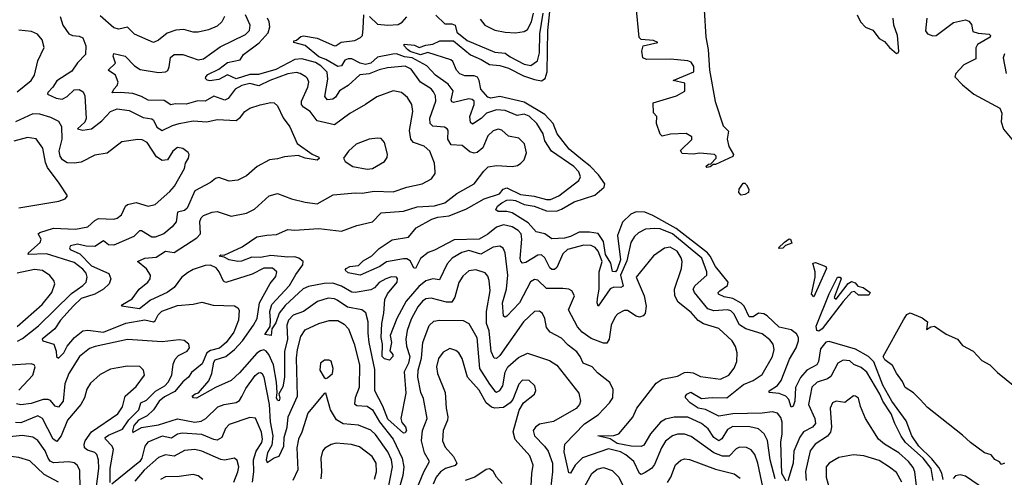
# Model space of a CAD drawing. Extents: x 1933546 to 2138868, y 524910 to 667279.
# Tile 263 of 466: x 2010359 to 2016071, y 630184 to 632837. Entities that reach past the tile are written whole.
import ezdxf

# ---------------------------------------------------------------- set-up
doc = ezdxf.new("R2010")
doc.units = 0

msp = doc.modelspace()

# ---------------------------------------------------------------- linework, layer by layer
at = {"layer": '0CON10XD'}
for points in [[(2015715, 630170.3), (2015708.1, 630208.1), (2015690.4, 630240.4), (2015650.4, 630290.4), (2015575, 630365.1), (2015533.5, 630423.5), (2015501, 630511), (2015418, 630625), (2015365, 630717), (2015313.8, 630853.8), (2015282, 630885), (2015206.4, 630926.4), (2015055, 630970.2), (2015035, 630967.9), (2015005, 630927.8), (2014993.4, 630855), (2014983.8, 630836.1), (2014925, 630805.6), (2014888, 630762), (2014859.9, 630705), (2014855.8, 630625), (2014845, 630596.2), (2014835, 630590), (2014821.4, 630635), (2014803.9, 630653.9), (2014765, 630669), (2014706.1, 630676.1), (2014705.6, 630685), (2014754.5, 630715.5), (2014775.9, 630745), (2014825, 630869.6), (2014862.3, 630935), (2014877.6, 630975), (2014877.1, 630995), (2014864.2, 631015), (2014835, 631039.4), (2014764.4, 631054.4), (2014695, 631120.3), (2014675, 631132.1), (2014645, 631134.7), (2014614.4, 631115), (2014590, 631115), (2014561.5, 631175), (2014543.6, 631193.6), (2014495, 631221), (2014445, 631230.3), (2014411.9, 631245), (2014410.6, 631255), (2014420, 631265), (2014465.5, 631295), (2014468.8, 631315), (2014395, 631405.8), (2014365.1, 631465), (2014348.6, 631485), (2014166.5, 631626.5), (2014031.6, 631701.6), (2013985, 631720.1), (2013935, 631722.9), (2013905, 631708.5), (2013855, 631662.3), (2013827.7, 631585), (2013843.7, 631445), (2013825, 631388.1), (2013815, 631374.9), (2013797.2, 631377.2), (2013788, 631425), (2013757.2, 631475), (2013745, 631551.8), (2013715, 631596.5), (2013665, 631605.2), (2013605.2, 631604.8), (2013555, 631580.5), (2013519.2, 631570.8), (2013445.8, 631565.8), (2013404.8, 631594.8), (2013355, 631606), (2013309, 631659), (2013215, 631716.8), (2013185, 631725.2), (2013135.2, 631725.2), (2013121.5, 631735), (2013129.8, 631755), (2013156.4, 631775), (2013185, 631789.8), (2013207.8, 631792.2), (2013235, 631788.9), (2013285, 631764.7), (2013343.1, 631755), (2013415, 631729.3), (2013473.1, 631726.9), (2013502.2, 631737.8), (2013575, 631781.5), (2013695, 631819.8), (2013750, 631865), (2013753.2, 631885), (2013717.5, 631937.5), (2013668.5, 631988.5), (2013623.4, 632023.4), (2013546.1, 632086.1), (2013476.4, 632175), (2013453, 632235), (2013405, 632287.8), (2013285, 632358.2), (2013145, 632390.9), (2013091.9, 632381.9), (2013075, 632386.8), (2013033.1, 632435), (2013023.8, 632485), (2013014.3, 632504.3), (2012995, 632511.4), (2012941.5, 632511.5), (2012912.8, 632522.8), (2012893.8, 632543.8), (2012871.8, 632595), (2012860, 632605), (2012726.6, 632646.6), (2012685, 632633.2), (2012625, 632652.6), (2012608.4, 632665), (2012589.5, 632685), (2012590, 632695), (2012648.3, 632688.3), (2012675.5, 632675.5), (2012715, 632689.7), (2012755.5, 632694.5), (2012796.7, 632715), (2012875, 632714.9), (2012975, 632632.8), (2013036.7, 632606.7), (2013085, 632577), (2013145, 632570.7), (2013195, 632556.1), (2013282, 632512), (2013345, 632490.5), (2013385, 632482.8), (2013407, 632495), (2013418.1, 632535), (2013423.6, 632773.6), (2013434, 632885)], [(2014345, 631980), (2014340, 631985), (2014355, 632000), (2014368.3, 632001.7), (2014400, 632035), (2014400, 632045), (2014390, 632055), (2014305, 632062.5), (2014265, 632057.5), (2014201.7, 632061.7), (2014191.7, 632078.3), (2014258.3, 632141.7), (2014258.3, 632158.3), (2014225, 632177.5), (2014135, 632172.5), (2014085, 632162.5), (2014075, 632172.5), (2014052.1, 632235), (2014054, 632275), (2014035, 632297.5), (2014033.3, 632355), (2014170, 632395), (2014218.3, 632421.7), (2014218.3, 632468.3), (2014150, 632485), (2014270, 632535), (2014270, 632565), (2014255, 632590), (2014235, 632597.5), (2014135, 632608.8), (2013995, 632606.2), (2013974.4, 632615), (2013967.8, 632655), (2013975, 632686.2), (2014060, 632705), (2014035.9, 632715.9), (2013965, 632722.9), (2013953.4, 632733.4), (2013936, 632915)], [(2014329.5, 632895), (2014339.4, 632735), (2014351.9, 632665), (2014360, 632545), (2014393.5, 632363.5), (2014440.6, 632220.6), (2014470, 632190), (2014462.9, 632145), (2014472.4, 632102.4), (2014498.8, 632055), (2014495, 632043.3), (2014395, 631997.5), (2014382.5, 631997.5), (2014365, 631983.3), (2014345, 631980)], [(2010594.2, 632855.8), (2010610, 632805), (2010645, 632754.6), (2010665, 632745.3), (2010705, 632742.2), (2010725, 632731.8), (2010743.4, 632685), (2010740, 632635), (2010694, 632586), (2010661.1, 632538.9), (2010575, 632481.9), (2010551.2, 632445), (2010522, 632415), (2010521.2, 632405), (2010571.3, 632381.3), (2010605, 632376.9), (2010635, 632391.1), (2010675, 632430.7), (2010705, 632432.7), (2010727.8, 632417.8), (2010737.1, 632395), (2010745.2, 632264.8), (2010736.7, 632243.3), (2010695, 632204.3), (2010725, 632196.9), (2010775, 632203.8), (2010835, 632250), (2010885, 632305.3), (2010925, 632320.7), (2010995, 632310.9), (2011075, 632270), (2011125, 632262.5), (2011135, 632254.4), (2011154.4, 632214.4), (2011185, 632193.6), (2011245, 632224.3), (2011285, 632235.8), (2011365, 632250), (2011445, 632244.7), (2011505, 632258.5), (2011615, 632252.5), (2011639.1, 632270.9), (2011665, 632305.5), (2011695, 632323.6), (2011753.4, 632343.4), (2011815, 632356.2), (2011834.5, 632354.5), (2011855, 632337.5), (2011887.4, 632267.4), (2011926.7, 632215), (2011968.3, 632118.3), (2012056.4, 632056.4), (2012095, 632040), (2012097, 632033), (2012085, 632022.5), (2012015, 632033.8), (2011975, 632048.8), (2011895, 632041.9), (2011855, 632029.4), (2011807.5, 632025), (2011737.5, 631985), (2011675, 631932.5), (2011625, 631906.5), (2011575, 631900), (2011515, 631922.7), (2011495, 631916.4), (2011466.2, 631893.8), (2011374.7, 631845), (2011329.8, 631745), (2011315, 631730.2), (2011275, 631721.8), (2011267.7, 631665), (2011243.6, 631635), (2011194.3, 631595), (2011145, 631576.1), (2011125.9, 631575.9), (2011065, 631613.5), (2011055, 631611.9), (2011020.6, 631579.4), (2010905, 631530.3), (2010875, 631532.3), (2010845, 631554.4), (2010795, 631522), (2010745, 631524.1), (2010695, 631536.3), (2010652.9, 631525), (2010647.7, 631515), (2010652.7, 631505), (2010708.9, 631478.9), (2010775, 631409.6), (2010875.8, 631365.8), (2010888.2, 631335), (2010877.2, 631305), (2010845, 631273.6), (2010795.4, 631244.6), (2010715, 631220), (2010671.3, 631178.7), (2010596.6, 631095), (2010562.2, 631045), (2010489.4, 630985), (2010493.3, 630975), (2010556.2, 630956.2), (2010571.6, 630915), (2010573.5, 630883.5), (2010585, 630874.4), (2010615.6, 630905), (2010635.2, 630944.8), (2010676.1, 630993.9), (2010725, 631032), (2010755, 631037.1), (2010845, 631026.1), (2010975, 631078.3), (2011085, 631096.5), (2011135, 631085.3), (2011145, 631090.9), (2011162.7, 631125), (2011183.8, 631146.2), (2011275, 631179.7), (2011365, 631187.1), (2011415, 631198.6), (2011481.1, 631181.1), (2011605, 631178.1), (2011625, 631166), (2011632.2, 631152.2), (2011628, 631095), (2011601.4, 631025), (2011557.5, 630965), (2011517.3, 630932.7), (2011465, 630918.1), (2011444.3, 630905.7), (2011417.8, 630842.2), (2011355, 630791.2), (2011338, 630765), (2011305, 630736.8), (2011258.2, 630681.8), (2011199.9, 630650.1), (2011167.2, 630625), (2011135, 630575.8), (2011099.2, 630540.8), (2011048.7, 630515), (2011020.8, 630485), (2011013, 630453), (2011015, 630443.8), (2011065, 630472), (2011165, 630487.9), (2011275, 630522.9), (2011375, 630503.3), (2011411, 630509), (2011439.5, 630525), (2011508.1, 630591.9), (2011544.8, 630605.2), (2011615, 630616.8), (2011635, 630629.6), (2011648.1, 630651.9), (2011670.6, 630699.4), (2011725, 630773.5), (2011745, 630789.5), (2011755, 630792.2), (2011765.8, 630785.8), (2011775, 630763.8), (2011806.7, 630605), (2011812.3, 630505), (2011827.9, 630425), (2011820.9, 630369.1), (2011796.1, 630325), (2011788.9, 630285), (2011795, 630270), (2011834.3, 630295.7), (2011863.7, 630306.3), (2011891.6, 630365), (2011894, 630415), (2011910.7, 630475), (2011916.2, 630535), (2011971, 630655), (2011965.6, 630875), (2011970.4, 630925), (2011990.7, 630999.3), (2012015, 631038.8), (2012094.3, 631075), (2012155, 631093.1), (2012205, 631093.3), (2012242, 631072), (2012267.3, 631045), (2012298.5, 630958.5), (2012329.8, 630835), (2012328.4, 630705), (2012304.2, 630645), (2012300.3, 630610.3), (2012315, 630600), (2012375, 630595.9), (2012404.8, 630574.8), (2012446.1, 630505), (2012525.1, 630405.1), (2012578.3, 630295), (2012586.6, 630245), (2012581.3, 630195), (2012555, 630099.4)], [(2011546.8, 632855), (2011531.8, 632825), (2011505, 632800), (2011455, 632777.7), (2011395, 632764.5), (2011365, 632765.5), (2011310.5, 632780.5), (2011265, 632776.4), (2011215, 632758.9), (2011165, 632717.9), (2011135, 632705.6), (2011025, 632753.1), (2010985, 632793.3), (2010935, 632781.8), (2010905, 632789.3), (2010825, 632860)], [(2014685, 630056), (2014640.8, 630265), (2014623.4, 630315), (2014602.3, 630342.3), (2014575, 630357.1), (2014535, 630357.7), (2014515, 630347.9), (2014475, 630305.7), (2014435, 630306.8), (2014386.1, 630326.1), (2014255, 630419.5), (2014215, 630434.7), (2014175, 630433.6), (2014145, 630424.1), (2014105, 630393.8), (2014081.9, 630355), (2014041.7, 630258.3), (2014024.4, 630235.6), (2013987.9, 630212.1), (2013965, 630199.6), (2013955, 630206.2), (2013922.4, 630275), (2013875, 630314.8), (2013845, 630330.8), (2013775, 630348.7), (2013624, 630296), (2013581.4, 630255), (2013555, 630207.1), (2013545, 630209.2), (2013517.7, 630332.3), (2013521.9, 630375), (2013636.2, 630493.8), (2013715, 630546.8), (2013780.9, 630615), (2013799.1, 630645), (2013802.4, 630692.4), (2013782.6, 630732.6), (2013710.4, 630790.4), (2013680, 630825), (2013627.8, 630845), (2013610.7, 630885), (2013590.9, 630910.9), (2013540.3, 630950.3), (2013501.2, 630991.2), (2013435.3, 631025.3), (2013415, 631052), (2013404.5, 631105), (2013392.7, 631132.7), (2013375, 631146.9), (2013345, 631144.5), (2013281.3, 631085), (2013145, 630889.1), (2013125, 630873.3), (2013111.9, 630875), (2013093.4, 630913.4), (2013082.6, 631032.6), (2013067.1, 631075), (2013067.7, 631145), (2013087.4, 631265), (2013083.2, 631325), (2013075, 631350.8), (2013060, 631370), (2013005, 631387.2), (2012965, 631380.8), (2012929.4, 631350.6), (2012907.2, 631312.8), (2012882.6, 631227.4), (2012865, 631200), (2012835, 631199.3), (2012745, 631223.1), (2012715, 631218.1), (2012694.7, 631205), (2012667.7, 631172.3), (2012630.3, 631100.3), (2012607.3, 631035), (2012598.9, 630985), (2012603.6, 630945), (2012621.9, 630885), (2012614.3, 630845.7), (2012589.6, 630795), (2012598.1, 630671.9), (2012570.6, 630525), (2012575, 630501.2), (2012597.2, 630477.2), (2012602.7, 630455), (2012595, 630440.9), (2012585, 630439.6), (2012495, 630521.7), (2012465.4, 630595.4), (2012418.7, 630685), (2012418.6, 630808.6), (2012386.2, 630965), (2012379.8, 631020.2), (2012381.4, 631085), (2012367, 631137), (2012344.7, 631154.7), (2012260.3, 631170.3), (2012200.5, 631210.5), (2012185, 631218.1), (2012148.2, 631221.8), (2012087.1, 631202.9), (2012005.5, 631145), (2011945, 631123.1), (2011918.9, 631095), (2011908.4, 631065), (2011913.1, 630985), (2011896.1, 630913.9), (2011895.5, 630765), (2011885, 630708.9), (2011862.5, 630667.5), (2011868.4, 630641.6), (2011865, 630627.8), (2011855, 630631.6), (2011849.5, 630645), (2011853.5, 630675), (2011848.3, 630735), (2011830.4, 630835), (2011804.9, 630894.9), (2011789.4, 630915), (2011775, 630921.9), (2011755, 630917.6), (2011735, 630903.5), (2011635, 630789.3), (2011585.3, 630744.7), (2011495, 630704.6), (2011385, 630642.9), (2011366.7, 630645), (2011360, 630655), (2011377.9, 630667.9), (2011396.6, 630673.4), (2011456.4, 630743.6), (2011474.4, 630785.6), (2011485, 630851.4), (2011492.7, 630865), (2011555, 630883.9), (2011606, 630925), (2011652.3, 630975), (2011715.7, 631065), (2011736.1, 631105), (2011750.9, 631195), (2011812.7, 631307.3), (2011845, 631348.6), (2011850, 631375), (2011825, 631396.5), (2011775, 631395.9), (2011707.8, 631362.2), (2011555, 631312.9), (2011541.6, 631321.6), (2011516.5, 631375), (2011498.5, 631398.5), (2011465, 631413.7), (2011435, 631412.4), (2011365, 631389.2), (2011331.7, 631368.3), (2011298.5, 631341.5), (2011254.5, 631285), (2011215, 631256.1), (2011118.5, 631211.5), (2011055, 631159.6), (2010950, 631175), (2010956.2, 631185), (2011012.1, 631217.9), (2011052.9, 631275), (2011102.5, 631315), (2011115.4, 631335), (2011117.3, 631355), (2011095, 631391.8), (2011042, 631435), (2011084.5, 631454.5), (2011150.6, 631459.4), (2011204.7, 631495.3), (2011255, 631486.4), (2011387.4, 631572.6), (2011408.1, 631595), (2011404, 631666), (2011411.1, 631688.9), (2011425, 631700.8), (2011475, 631720.8), (2011505, 631725.7), (2011585, 631697.9), (2011675.4, 631714.6), (2011721.1, 631738.9), (2011806, 631815), (2011855, 631828.9), (2011935, 631798.5), (2012015, 631779.1), (2012085, 631770), (2012177.8, 631822.2), (2012305, 631833.8), (2012345, 631830.7), (2012415, 631842.7), (2012525, 631839.6), (2012605, 631865.4), (2012694.6, 631885.4), (2012748.6, 631915), (2012770, 631945), (2012770, 631955), (2012764.6, 632005), (2012737.9, 632075), (2012705, 632102.7), (2012644.3, 632125), (2012627.3, 632145), (2012621.2, 632195), (2012640, 632305), (2012633.8, 632345), (2012608.8, 632385), (2012574.7, 632414.7), (2012525, 632425.3), (2012431.3, 632388.7), (2012364.7, 632345.3), (2012275, 632293.6), (2012185, 632227.8), (2012085, 632251.2), (2012045, 632303.8), (2012005, 632329.2), (2011993.1, 632345), (2011994.6, 632365), (2012030.7, 632445), (2012035.4, 632475.4), (2012028.9, 632495), (2012018.6, 632505), (2011986, 632525), (2011965, 632530.4), (2011915, 632523.8), (2011809.5, 632485), (2011746.6, 632453.4), (2011695, 632467.3), (2011647.5, 632455), (2011609.5, 632435), (2011569.1, 632380.9), (2011549.2, 632370.8), (2011485, 632393.4), (2011435, 632364.1), (2011393.1, 632366.9), (2011325, 632346.4), (2011261.1, 632348.9), (2011235, 632343.2), (2011197.8, 632367.8), (2011105, 632370.3), (2011065, 632391), (2011015, 632408.7), (2010944.7, 632415.3), (2010895, 632412.5), (2010904.6, 632435), (2010924.8, 632455.2), (2010930.7, 632475), (2010915, 632514.4), (2010872, 632545), (2010914.4, 632585), (2010901.5, 632625), (2010905, 632641.4), (2010970, 632625), (2011025, 632569.5), (2011058.4, 632548.4), (2011165, 632530.6), (2011205, 632533.9), (2011217.7, 632542.3), (2011226.2, 632563.8), (2011233.1, 632616.9), (2011255, 632635.5), (2011305, 632635.4), (2011395, 632603.5), (2011425, 632609.6), (2011521.4, 632678.6), (2011668.4, 632751.6), (2011691.3, 632775), (2011695.4, 632805), (2011669.1, 632865)], [(2014740.8, 630175), (2014712.8, 630285), (2014696.2, 630396.2), (2014677.3, 630435), (2014644.8, 630464.8), (2014595, 630476.6), (2014495, 630478.1), (2014465, 630460), (2014432.6, 630407.4), (2014415, 630395.9), (2014385.9, 630415), (2014352.5, 630465), (2014315, 630495.2), (2014235, 630531.8), (2014155, 630532.5), (2014105, 630520), (2014077, 630503), (2014018.2, 630435), (2013980.4, 630369.6), (2013965, 630361.5), (2013906, 630364), (2013825, 630379.8), (2013785, 630407.3), (2013713.3, 630425), (2013805, 630425.4), (2013835, 630435.8), (2013915, 630532.2), (2013938.2, 630585), (2014050.5, 630729.5), (2014085, 630752), (2014175, 630770.8), (2014215, 630791.1), (2014235, 630793.7), (2014265, 630788.9), (2014309.1, 630769.1), (2014425, 630752.5), (2014471.9, 630775), (2014503.6, 630816.4), (2014518.2, 630855), (2014521.8, 630905), (2014511.9, 630941.9), (2014492.5, 630975), (2014415, 631046.4), (2014325, 631074.2), (2014295, 631093.2), (2014255, 631139.6), (2014179.5, 631199.5), (2014159.3, 631235), (2014157.3, 631275), (2014198.9, 631395), (2014201.1, 631435), (2014196.3, 631456.3), (2014172.2, 631495), (2014132.9, 631517.1), (2014098.6, 631511.4), (2014035, 631467.1), (2013935.7, 631345), (2013982.2, 631235), (2013994, 631175), (2013987, 631133), (2013975, 631120), (2013955, 631111.8), (2013935, 631118.5), (2013885, 631151.8), (2013865, 631151.1), (2013828.8, 631131.2), (2013813.6, 631115), (2013790.8, 631065), (2013778.7, 630985), (2013765, 630961.1), (2013745, 630961.5), (2013675, 630988.9), (2013621.2, 631025), (2013595, 631055.4), (2013560.9, 631120.9), (2013542.3, 631155), (2013576.7, 631235), (2013562.5, 631265), (2013544.6, 631274.6), (2013508.8, 631278.8), (2013415, 631277.6), (2013365, 631326.7), (2013345, 631331.5), (2013322.4, 631317.6), (2013257.9, 631195), (2013185, 631117.8), (2013175, 631112.1), (2013165, 631117.1), (2013160, 631195), (2013183.1, 631275), (2013190.8, 631355), (2013174.7, 631484.7), (2013162.7, 631512.7), (2013143.6, 631523.6), (2013105, 631518.5), (2013035, 631478), (2012965, 631498.4), (2012923.3, 631486.7), (2012867.1, 631455), (2012837.9, 631422.1), (2012795, 631328.6), (2012755, 631335.3), (2012715, 631323.2), (2012675, 631289.5), (2012600.4, 631205), (2012546.7, 631105), (2012508.9, 631005), (2012516.3, 630965), (2012506.5, 630916.5), (2012523.8, 630895), (2012523.8, 630885), (2012505, 630863.8), (2012475, 630870.7), (2012461.7, 630885), (2012463, 630955), (2012455.7, 630995), (2012460.4, 631075), (2012471.6, 631135), (2012476.5, 631215), (2012492.5, 631247.5), (2012548.5, 631315), (2012551.5, 631335), (2012545.7, 631345), (2012515.4, 631345.4), (2012482.2, 631335), (2012445, 631313.2), (2012417.7, 631282.3), (2012395, 631269.7), (2012305, 631254.8), (2012285, 631256.7), (2012225, 631292.1), (2012175, 631308.4), (2012125, 631307.9), (2012035, 631290), (2012003.4, 631276.6), (2011899.3, 631180.7), (2011864.3, 631135.7), (2011845, 631080), (2011822, 631045), (2011817.5, 631005), (2011781.4, 631011.4), (2011811.2, 631058.8), (2011814.8, 631095), (2011810, 631145), (2011821.7, 631185), (2011924.8, 631295), (2011960.3, 631359.7), (2012001.6, 631415), (2012002.7, 631435), (2011978.2, 631455), (2011955, 631462.1), (2011915, 631459.8), (2011815, 631470.5), (2011755, 631457.4), (2011705, 631459.6), (2011646.7, 631436.7), (2011625, 631434.6), (2011575, 631443.8), (2011545, 631460), (2011516.7, 631465), (2011525, 631473.3), (2011545, 631471.2), (2011649.3, 631520.7), (2011735, 631577.9), (2011792.7, 631587.3), (2011848.1, 631591.9), (2011915, 631619.5), (2011953.6, 631616.4), (2012095, 631626.9), (2012225, 631610), (2012315, 631642.9), (2012404.7, 631665.3), (2012455, 631716.8), (2012585, 631726.5), (2012665, 631751.1), (2012765, 631757.8), (2012825, 631774.7), (2012895, 631829.1), (2012995.3, 631884.7), (2013050.5, 631959.5), (2013076.6, 631983.4), (2013125, 631991.8), (2013215, 631985.7), (2013247.6, 631992.4), (2013266.2, 632005), (2013286, 632025), (2013298.5, 632065), (2013286.7, 632116.7), (2013255, 632150), (2013195, 632161.1), (2013156.7, 632196.7), (2013135, 632202.2), (2013105, 632193.3), (2013075, 632164.4), (2013045.9, 632094.1), (2013013, 632067), (2012995, 632063.5), (2012969.8, 632069.8), (2012925, 632107.3), (2012862.3, 632112.3), (2012843.1, 632145), (2012844.4, 632195), (2012839.4, 632205), (2012823.2, 632213.2), (2012755, 632220), (2012739.5, 632235), (2012738.4, 632265), (2012772.1, 632365), (2012770.3, 632395), (2012759, 632419), (2012745, 632435.4), (2012684.8, 632474.8), (2012630.1, 632550.1), (2012595, 632567.6), (2012493, 632557), (2012445, 632546.4), (2012387.2, 632522.8), (2012332.7, 632517.3), (2012263.6, 632455), (2012215, 632424.1), (2012191.7, 632388.3), (2012175, 632375.4), (2012145, 632372.4), (2012129.1, 632390.9), (2012147.2, 632492.8), (2012142.1, 632532.1), (2012105, 632569.5), (2012075, 632588.9), (2011995, 632610.4), (2011955, 632606.7), (2011845, 632548.5), (2011745, 632519), (2011695, 632518.9), (2011615, 632493.4), (2011565, 632516.8), (2011515, 632489.9), (2011462, 632482), (2011445.8, 632485.8), (2011437.5, 632495), (2011438.1, 632505), (2011450.7, 632519.3), (2011515, 632549.8), (2011565, 632588.7), (2011638.5, 632605), (2011656.9, 632635), (2011747.6, 632702.4), (2011799.6, 632760.4), (2011810, 632795), (2011807.1, 632825), (2011795.9, 632845.9)], [(2014805, 630160.5), (2014779.6, 630205), (2014775, 630386.7), (2014782.8, 630435), (2014782.6, 630502.6), (2014775, 630530.6), (2014755, 630555.5), (2014725, 630563.1), (2014665, 630554.8), (2014495, 630552.3), (2014415, 630538.9), (2014337.3, 630577.3), (2014294, 630585), (2014248.5, 630615), (2014222, 630645), (2014220.6, 630655), (2014228.6, 630665), (2014251.8, 630678.2), (2014315, 630640), (2014375, 630647.1), (2014460.8, 630645), (2014558.1, 630721.9), (2014614.5, 630745), (2014665, 630779.5), (2014726.2, 630885), (2014736.4, 630925), (2014730, 630955), (2014710.6, 630980.6), (2014665.6, 631015.6), (2014571.5, 631045), (2014535, 631068.6), (2014502.1, 631132.1), (2014485, 631148.6), (2014464.8, 631154.8), (2014385, 631148.4), (2014350.8, 631160.8), (2014272.8, 631255), (2014265.3, 631275), (2014277.7, 631295), (2014344.7, 631355.3), (2014344.1, 631375), (2014315.8, 631455), (2014145.2, 631595), (2014075, 631623.6), (2014043, 631627), (2013988.4, 631621.6), (2013949.1, 631600.9), (2013925, 631579.6), (2013904.2, 631545), (2013881.5, 631438.5), (2013843.9, 631355), (2013858.9, 631291.1), (2013845.8, 631284.3), (2013805, 631285.8), (2013785, 631275.8), (2013715, 631176.7), (2013708.9, 631195), (2013710.5, 631219.5), (2013720, 631275), (2013720.5, 631375), (2013737.4, 631435), (2013715, 631494.2), (2013696.4, 631516.4), (2013675, 631527.4), (2013630.7, 631529.3), (2013536.1, 631505), (2013509.7, 631480.3), (2013475, 631400), (2013462, 631388), (2013445, 631389.1), (2013435, 631397.3), (2013405, 631455.3), (2013385, 631474.1), (2013365, 631471.4), (2013295, 631428.2), (2013275.7, 631425.7), (2013266.2, 631436.2), (2013262.9, 631452.9), (2013272.2, 631565), (2013267.4, 631595), (2013249.7, 631615), (2013215, 631636.8), (2013165, 631646.9), (2013125.5, 631634.5), (2013075, 631593.1), (2013025, 631563.9), (2012878.7, 631561.3), (2012765, 631500.9), (2012728, 631488), (2012685, 631452.5), (2012655, 631394.4), (2012645, 631398.6), (2012625, 631438.7), (2012605, 631449.5), (2012585, 631451.2), (2012486.5, 631433.5), (2012447.8, 631405), (2012335, 631355.4), (2012265, 631368.7), (2012247.1, 631385), (2012252, 631395), (2012275, 631405.5), (2012325, 631410.8), (2012352.1, 631437.9), (2012401.7, 631468.3), (2012445, 631510.8), (2012519.2, 631560.8), (2012615, 631575.5), (2012659.8, 631630.2), (2012750.4, 631679.6), (2012785, 631692.4), (2012849.4, 631700.6), (2012950.5, 631739.5), (2013052.7, 631797.3), (2013141.9, 631828.1), (2013163.3, 631855), (2013185, 631862.7), (2013265, 631822.6), (2013344.1, 631814.1), (2013415, 631794), (2013438, 631795), (2013487.1, 631815), (2013601.9, 631905), (2013612.2, 631925), (2013603.1, 631955), (2013573.8, 631985), (2013443.8, 632073.8), (2013406, 632135), (2013395.8, 632175), (2013358.3, 632235), (2013315, 632278), (2013285, 632288.4), (2013245, 632282.3), (2013175, 632310.4), (2013125, 632314.5), (2013066.7, 632295), (2013036.5, 632263.5), (2012985, 632231.8), (2012975, 632240.8), (2012971.1, 632275), (2012996.1, 632345), (2012994.5, 632365), (2012984.1, 632374.1), (2012965, 632377.1), (2012875, 632357.7), (2012865, 632361.4), (2012861.9, 632371.9), (2012873, 632425), (2012845, 632462.6), (2012770.2, 632515), (2012720.3, 632570.3), (2012635, 632615.5), (2012591.1, 632621.1), (2012545, 632638), (2012522.8, 632637.2), (2012435, 632620.5), (2012395, 632584.8), (2012365, 632576.8), (2012334.2, 632584.2), (2012285, 632609.6), (2012265, 632610.4), (2012245, 632601.8), (2012225, 632568.8), (2012205, 632565.3), (2012135, 632607), (2012095, 632622.5), (2012015, 632686.4), (2011950, 632705), (2011950, 632715), (2011965, 632718.1), (2011990.3, 632739.7), (2012005, 632742.5), (2012085, 632730.4), (2012185, 632686.2), (2012195, 632686.7), (2012223.6, 632706.4), (2012303.5, 632716.5), (2012336.9, 632733.1), (2012347.3, 632745), (2012352, 632785), (2012355, 632865.7)], [(2012388.6, 632855), (2012435, 632811.5), (2012495.3, 632804.7), (2012555, 632808.2), (2012577.7, 632822.3), (2012605, 632853.6)], [(2012773.1, 632863.1), (2012825, 632812.5), (2012865, 632812.9), (2012884.5, 632805), (2012895, 632764.1), (2012955, 632716.6), (2013115, 632649.3), (2013175, 632643.5), (2013205, 632620.8), (2013285, 632578.9), (2013325, 632571.8), (2013362.5, 632597.5), (2013373.8, 632645), (2013375.6, 632755), (2013395.5, 632875)], [(2013030.3, 632840.3), (2013056.9, 632805), (2013115, 632775.4), (2013175, 632763.8), (2013235, 632760.9), (2013285, 632768.1), (2013305, 632780), (2013327.7, 632825), (2013340.4, 632875)], [(2015217.1, 632865), (2015235.7, 632825), (2015265, 632794), (2015307, 632777), (2015345, 632727.5), (2015375, 632711.2), (2015404.7, 632674.7), (2015445, 632641.4), (2015455, 632644), (2015458.9, 632655), (2015451.9, 632745), (2015430, 632805), (2015425.6, 632845)], [(2015622, 632845), (2015613.2, 632773.2), (2015625, 632754), (2015655, 632743.8), (2015675, 632746), (2015775, 632821.4), (2015845, 632836.2), (2015865, 632827.5), (2015879.7, 632809.7), (2015888.3, 632768.3), (2015919.7, 632759.7), (2015982.3, 632752.3), (2015991.2, 632745), (2015988, 632735), (2015915, 632692.5), (2015905.4, 632674.6), (2015905, 632610.8), (2015835, 632575.4), (2015789.2, 632525), (2015783.3, 632505), (2015828.3, 632458.3), (2015894.2, 632404.2), (2016045, 632323.8), (2016055.5, 632295), (2016051.8, 632245), (2016065, 632202), (2016123.2, 632133.2)], [(2010345, 632418.8), (2010424.7, 632485), (2010444.7, 632515), (2010465, 632597.5), (2010501.1, 632675), (2010489.5, 632719.5), (2010462.4, 632752.4), (2010427.6, 632767.6), (2010355, 632776.8)], [(2016072, 632638), (2016064, 632615), (2016081.2, 632525)], [(2010346.3, 630973.7), (2010375, 630988.7), (2010468.7, 631061.3), (2010659.8, 631250.2), (2010726.2, 631295), (2010744.6, 631315), (2010751.3, 631345), (2010745, 631367.3), (2010725, 631391.4), (2010675, 631429.5), (2010515, 631479.3), (2010407.5, 631475), (2010410, 631485), (2010478.7, 631545), (2010483.8, 631565), (2010465.7, 631595), (2010476.7, 631603.3), (2010555, 631627.4), (2010682.6, 631622.6), (2010755, 631636.2), (2010795, 631673.5), (2010815.9, 631684.1), (2010905, 631680), (2010925, 631686.4), (2010949.5, 631705), (2010973.8, 631755), (2010985.3, 631764.7), (2011035, 631776.2), (2011105, 631756.5), (2011144, 631766), (2011229.8, 631840.2), (2011257.4, 631872.6), (2011315.6, 631975), (2011321.1, 632005), (2011338.1, 632035), (2011341.9, 632055), (2011336.3, 632066.3), (2011305, 632090), (2011275, 632096.5), (2011247.3, 632075), (2011217.1, 632025), (2011185, 632020), (2011152.6, 632042.6), (2011097.8, 632125), (2011069.5, 632139.5), (2011045, 632142.7), (2010950.7, 632129.3), (2010866.1, 632063.9), (2010795, 632050.5), (2010715, 632011.1), (2010674.7, 632005.3), (2010635, 632006.8), (2010607.5, 632025), (2010594.7, 632044.7), (2010587.8, 632075), (2010605.9, 632145), (2010604.2, 632215), (2010586.4, 632246.4), (2010540.6, 632270.6), (2010475, 632289.8), (2010435, 632290.2), (2010335, 632244.8)], [(2010353.5, 631746.5), (2010585.5, 631784.5), (2010622.3, 631797.7), (2010635.8, 631815), (2010588.9, 631888.9), (2010519.7, 631979.7), (2010508.1, 632008.1), (2010492.7, 632092.7), (2010455, 632146.9), (2010405, 632152.9), (2010325, 632132.1)], [(2012375, 631970.6), (2012405, 631974.4), (2012476.2, 632015), (2012491.2, 632038.8), (2012492, 632058), (2012475.6, 632125), (2012455, 632147.5), (2012435, 632150.8), (2012385.7, 632144.3), (2012311.2, 632115), (2012266, 632075), (2012236.7, 632035), (2012246.7, 632015), (2012292.5, 631985), (2012375, 631970.6)], [(2014545, 631820), (2014530, 631835), (2014532.5, 631855), (2014555, 631890), (2014565, 631890), (2014575, 631880), (2014588, 631855), (2014587.5, 631835), (2014565, 631822.5), (2014545, 631820)], [(2014765, 631510), (2014760, 631515), (2014795, 631547.5), (2014823.3, 631566.7), (2014830, 631565), (2014838.3, 631541.7), (2014801.7, 631528.3), (2014785, 631512.5), (2014765, 631510)], [(2014965, 631230), (2014952.5, 631245), (2014972.5, 631345), (2014972.5, 631375), (2014960, 631425), (2014975, 631430), (2015036, 631405), (2015040, 631395), (2014965, 631230)], [(2010345, 631057.6), (2010489.1, 631185), (2010546.1, 631255), (2010563.5, 631305), (2010557.8, 631325), (2010534.7, 631354.7), (2010492.2, 631382.2), (2010445, 631388.9), (2010345, 631368.1)], [(2014995, 631030.6), (2014982.9, 631035), (2014979.5, 631060.5), (2015055, 631247.5), (2015102.5, 631345), (2015117.5, 631345), (2015123.3, 631335), (2015083.9, 631226.1), (2015095, 631217.5), (2015165, 631306.7), (2015185, 631319.2), (2015205, 631311.2), (2015221.2, 631291.2), (2015252.5, 631285), (2015292.5, 631255), (2015285, 631240), (2015225, 631240), (2015201.7, 631261.7), (2015185, 631256.7), (2015135, 631203.8), (2015013.8, 631045), (2014995, 631030.6)], [(2016072.5, 630265), (2016055, 630257.5), (2016043.3, 630273.3), (2016015, 630286.7), (2015993.8, 630313.8), (2015955, 630326), (2015874.5, 630385), (2015828.2, 630428.2), (2015625, 630587.5), (2015583.3, 630635), (2015544.2, 630674.2), (2015494.8, 630704.8), (2015479.8, 630739.8), (2015445, 630786.9), (2015421.8, 630831.8), (2015377.5, 630865), (2015368.5, 630885), (2015485, 631097.5), (2015505, 631127.5), (2015523.6, 631136.4), (2015595, 631108.8), (2015625.6, 631085), (2015620, 631040), (2015643.8, 631056.2), (2015665, 631059.2), (2015733, 631013), (2015798.8, 630985), (2015828.3, 630948.3), (2015889.4, 630915), (2015940, 630860), (2015987.5, 630835), (2016031.5, 630791.5), (2016130.7, 630710.7)], [(2012663.2, 630116.8), (2012704, 630216), (2012736.9, 630275), (2012706.3, 630325), (2012689.8, 630395), (2012695.2, 630455), (2012721.8, 630525), (2012700.8, 630640.7), (2012686, 630676), (2012669.3, 630765), (2012670.7, 630805), (2012688.9, 630875), (2012698.4, 630965), (2012735, 631064.3), (2012761.2, 631088.8), (2012795, 631094.6), (2012932.4, 631092.4), (2012964.4, 631075), (2013010, 630995), (2013026.9, 630815), (2013085, 630723.5), (2013115, 630682.5), (2013125, 630678.2), (2013145, 630686.1), (2013162.3, 630715), (2013175.8, 630794.2), (2013191.6, 630825), (2013251.8, 630878.2), (2013305, 630903.3), (2013431.5, 630861.5), (2013474.7, 630834.7), (2013601.8, 630671.8), (2013612.9, 630625), (2013606.2, 630605), (2013587.6, 630582.4), (2013455, 630507.1), (2013375, 630490.9), (2013351.1, 630475), (2013338.2, 630455), (2013344.7, 630425), (2013403.1, 630365), (2013423.8, 630335), (2013449.8, 630265), (2013450, 630215), (2013437.4, 630115)], [(2010884.2, 630154.2), (2010884.5, 630235), (2010903.4, 630345), (2010896.2, 630365), (2010856, 630405), (2010855.4, 630415), (2010875, 630429), (2010955, 630462), (2010992.6, 630517.4), (2011051, 630575), (2011061.6, 630615), (2011095, 630630.4), (2011147.4, 630682.6), (2011201.6, 630715), (2011220.5, 630735), (2011241.1, 630775), (2011250.1, 630839.9), (2011260.4, 630869.6), (2011279.6, 630890.4), (2011330, 630915), (2011344, 630935), (2011341.2, 630955), (2011314, 630976), (2011285, 630980), (2011185, 630969.2), (2010985, 630983.5), (2010797.1, 630942.9), (2010765, 630930.9), (2010706.5, 630885), (2010643.5, 630785), (2010621.4, 630725), (2010610.5, 630625), (2010585, 630589.6), (2010565, 630596.5), (2010538.4, 630628.4), (2010524.8, 630634.8), (2010495, 630634.3), (2010425, 630611.6), (2010365, 630603.3), (2010340.6, 630610.6)], [(2013322.6, 630062.6), (2013329.3, 630205), (2013338.2, 630255), (2013317.7, 630307.7), (2013232.8, 630402.8), (2013221.9, 630448.1), (2013256.1, 630573.9), (2013282, 630615), (2013345.8, 630665), (2013352.3, 630687.7), (2013347.5, 630715), (2013315, 630745.6), (2013275, 630746.9), (2013255, 630724), (2013218.9, 630635), (2013204.1, 630615.9), (2013165, 630589.3), (2013115.2, 630584.8), (2013095, 630590.2), (2013065.2, 630615), (2013025, 630688.9), (2012957.5, 630765), (2012925, 630872.5), (2012905.8, 630905.8), (2012889.5, 630919.5), (2012855, 630930), (2012815, 630910), (2012787.6, 630872.4), (2012777.5, 630825), (2012782.9, 630785), (2012826.5, 630675), (2012832, 630585), (2012842.6, 630535), (2012840.6, 630515), (2012815.4, 630455), (2012811.2, 630395), (2012828, 630358), (2012875, 630304.5), (2012894.5, 630265), (2012885, 630252.7), (2012830, 630235), (2012800, 630215), (2012774.8, 630185), (2012756.7, 630143.3)], [(2010355, 630688.8), (2010435.9, 630775), (2010448.8, 630825), (2010442.5, 630835), (2010425, 630840.7), (2010304, 630834)], [(2010803.5, 630115), (2010817.4, 630235), (2010815.6, 630285.6), (2010807.3, 630315), (2010795, 630328.5), (2010751.8, 630341.8), (2010734.4, 630354.4), (2010732.4, 630375), (2010739.4, 630395), (2010775, 630448), (2010928.7, 630551.3), (2010955, 630592.9), (2010970, 630655), (2011035, 630709.4), (2011082.9, 630775), (2011078, 630805), (2011055.5, 630825.5), (2010985, 630828.5), (2010928.9, 630818.9), (2010885, 630810.5), (2010825, 630780.5), (2010770.7, 630729.3), (2010748.5, 630695), (2010734.6, 630645), (2010713.3, 630605), (2010636.7, 630515), (2010599.4, 630425), (2010575, 630391.1), (2010552.5, 630405), (2010492, 630525), (2010465, 630539.7), (2010365, 630500.2), (2010335, 630500.8)], [(2012135, 630756.7), (2012145, 630760), (2012174.1, 630785.9), (2012178.1, 630815), (2012165, 630857.5), (2012155, 630863.3), (2012127, 630863), (2012104.1, 630845.9), (2012100.8, 630805), (2012125, 630762.5), (2012135, 630756.7)], [(2015658.1, 630165), (2015646.2, 630235), (2015600.1, 630295), (2015497.5, 630385), (2015471.8, 630421.8), (2015435.2, 630495.2), (2015415, 630551.2), (2015365.4, 630625.4), (2015348.9, 630665), (2015273.6, 630793.6), (2015240.1, 630820.1), (2015197.2, 630837.2), (2015175, 630859.2), (2015136.5, 630863.5), (2015104.1, 630845.9), (2015065, 630767.7), (2015045, 630754.7), (2014984.3, 630735), (2014953.7, 630706.4), (2014934.4, 630605), (2014971.3, 630525), (2014975.8, 630495), (2014958.5, 630475), (2014905, 630447.8), (2014884.3, 630415.7), (2014850.3, 630335), (2014845.2, 630264.8), (2014815, 630163.5)], [(2012495, 630105.6), (2012520.7, 630245), (2012515.5, 630285), (2012495, 630331.8), (2012422.6, 630432.6), (2012395, 630456.3), (2012325, 630486.5), (2012235, 630494.2), (2012196.2, 630516.2), (2012161.8, 630575), (2012135, 630672.5), (2012125, 630670), (2012030.8, 630555), (2011995.3, 630445), (2011977.1, 630405), (2011965.8, 630355), (2011972.6, 630227.4), (2011943.5, 630165)], [(2015561.1, 630135), (2015551.9, 630215), (2015541.4, 630241.4), (2015515.3, 630275), (2015459.1, 630325), (2015375, 630376.5), (2015340.7, 630405), (2015265.6, 630525), (2015235.6, 630595), (2015225, 630642.5), (2015207.5, 630655), (2015195, 630656.2), (2015145, 630617.5), (2015095, 630625.6), (2015073.1, 630615), (2015061.2, 630585), (2015068.4, 630475), (2015063.1, 630445), (2015045, 630421.6), (2014973.8, 630375), (2014945, 630337.1), (2014917.6, 630217.6), (2014921.2, 630165)], [(2011709, 630155), (2011717.5, 630215), (2011715.5, 630285), (2011731.3, 630335), (2011762.9, 630385), (2011767.2, 630405), (2011761.1, 630445), (2011726.4, 630526.4), (2011695, 630530.8), (2011575, 630490.8), (2011552.9, 630467.1), (2011531.2, 630415), (2011505, 630400), (2011485, 630403), (2011415, 630432.6), (2011300.6, 630440.6), (2011275, 630434.3), (2011239.4, 630410.6), (2011185, 630421.6), (2011102.8, 630387.2), (2011085.6, 630364.4), (2011067.2, 630295), (2011056, 630275), (2010893.6, 630143.6)], [(2010709.5, 630115), (2010708, 630225), (2010692.5, 630255), (2010675, 630268.2), (2010645, 630274.1), (2010555, 630267.3), (2010536.7, 630276.7), (2010525, 630295.6), (2010506.5, 630336.5), (2010465, 630396.2), (2010435, 630416.5), (2010375.8, 630425.8), (2010264.2, 630415)], [(2012416.6, 630173.4), (2012429.5, 630215), (2012426.1, 630266.1), (2012403.4, 630303.4), (2012329.8, 630359.8), (2012283, 630373), (2012195, 630381.5), (2012166.2, 630373.8), (2012128.2, 630351.8), (2012115.4, 630334.6), (2012105.4, 630295), (2012110.3, 630215), (2012105.3, 630174.7)], [(2010584.7, 630154.7), (2010500.6, 630200.6), (2010418.7, 630278.7), (2010355, 630298.9), (2010293.1, 630306.9), (2010245, 630272.3), (2010225, 630279), (2010195, 630304.8), (2010155, 630319), (2009995, 630321.3), (2009965, 630309.2), (2009933.5, 630276.5), (2009735, 630266.2), (2009655, 630254), (2009612.5, 630225), (2009583.7, 630195), (2009550.7, 630135)], [(2011601.6, 630155), (2011625.4, 630215), (2011629.6, 630245), (2011621.3, 630281.3), (2011604.2, 630294.2), (2011546.7, 630283.3), (2011525, 630286.5), (2011415, 630335.3), (2011375, 630344.7), (2011315, 630340), (2011255, 630306), (2011205, 630313.9), (2011165, 630298.9), (2011081.3, 630225), (2011027.7, 630162.3)], [(2015475.5, 630155.5), (2015445, 630211.8), (2015405, 630242.5), (2015345, 630281.3), (2015255, 630309.1), (2015195, 630314.5), (2015110.6, 630299.4), (2015054.4, 630265), (2015036.4, 630245), (2015036.7, 630185), (2015057.3, 630115)], [(2014117.3, 630152.7), (2014136.2, 630183.8), (2014163.8, 630256.2), (2014194, 630284), (2014215, 630290), (2014245, 630286.9), (2014395, 630230.7), (2014503.7, 630203.6), (2014539.2, 630179.2)], [(2013158.6, 630148.6), (2013124.3, 630185), (2013105, 630219.2), (2013085, 630232.9), (2013065, 630229.2), (2013000, 630185), (2012944, 630165)], [(2013585, 630038), (2013677.3, 630205), (2013708.5, 630231.5), (2013745, 630240), (2013795, 630223.6), (2013833.6, 630185), (2013908.1, 630035)], [(2011421.9, 630171.9), (2011395, 630191.8), (2011365, 630200), (2011285, 630187.9), (2011205, 630186), (2011175, 630171.5)], [(2015954.7, 630114.7), (2015845, 630189.8), (2015815, 630198.3), (2015788.2, 630191.8), (2015773.3, 630176.7)]]:
    msp.add_lwpolyline(points, dxfattribs=at)

doc.saveas('drawing.dxf')
